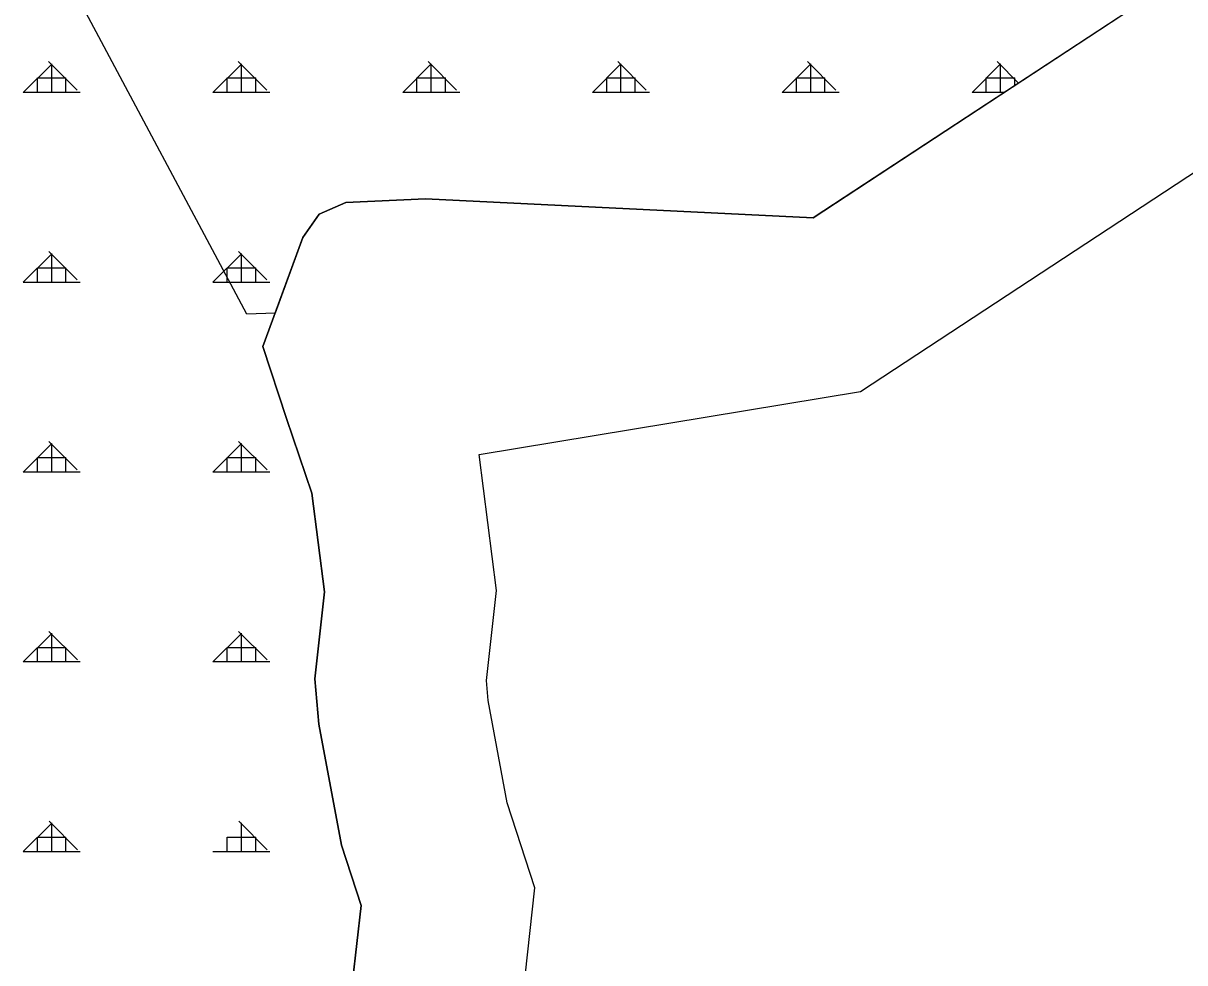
# Model space of a CAD drawing. Extents: x 410727 to 412947, y 4463506 to 4466382.
# Drawn here: x 411547.1 to 411853.2, y 4464243.8 to 4464491.3 of the extents above; entities that cross this region are included whole.
import ezdxf

# ---------------------------------------------------------------- set-up
doc = ezdxf.new("R2010")
doc.units = 0
for name, color, linetype in [('ADAKENARI', 7, 'Continuous'), ('KDS_PL', 7, 'Continuous'), ('PL_AYA_ORMAN', 7, 'Continuous'), ('SN_ILCE', 7, 'Continuous'), ('TR_ORMAN', 7, 'Continuous')]:
    doc.layers.add(name, color=color, linetype=linetype)

msp = doc.modelspace()

# ---------------------------------------------------------------- linework, layer by layer
at = {"layer": 'ADAKENARI'}
for p, q in [((412147.59, 4464697.61), (411755.26, 4464439.96)), ((411653.14, 4464444.96), (411632.15, 4464444.02)), ((411755.26, 4464439.96), (411653.14, 4464444.96)), ((411632.15, 4464444.02), (411625.09, 4464441)), ((411625.09, 4464441), (411620.83, 4464434.85)), ((411620.83, 4464434.85), (411610.28, 4464406.11)), ((411610.28, 4464406.11), (411616.52, 4464387.14)), ((411616.52, 4464387.14), (411623.19, 4464367.48)), ((411623.19, 4464367.48), (411626.52, 4464341.52)), ((411626.52, 4464341.52), (411623.93, 4464318.53)), ((411623.93, 4464318.53), (411625.04, 4464306.66)), ((411625.04, 4464306.66), (411630.96, 4464274.76)), ((411630.96, 4464274.76), (411636.14, 4464258.82)), ((411636.14, 4464258.82), (411633.92, 4464238.79))]:
    msp.add_line(p, q, dxfattribs=at)
at = {"layer": 'KDS_PL'}
for p, q in [((412147.59, 4464697.61), (411755.26, 4464439.96)), ((411606.03, 4464414.58), (411559.28, 4464502.32)), ((411653.14, 4464444.96), (411632.15, 4464444.02)), ((411755.26, 4464439.96), (411653.14, 4464444.96)), ((411632.15, 4464444.02), (411625.09, 4464441)), ((411625.09, 4464441), (411620.83, 4464434.85)), ((411620.83, 4464434.85), (411613.51, 4464414.89)), ((411613.51, 4464414.89), (411606.03, 4464414.58))]:
    msp.add_line(p, q, dxfattribs=at)
at = {"layer": 'PL_AYA_ORMAN'}
msp.add_lwpolyline([(411633.92, 4464238.79), (411636.14, 4464258.82), (411630.96, 4464274.76), (411625.04, 4464306.66), (411623.93, 4464318.53), (411626.52, 4464341.52), (411623.19, 4464367.48), (411616.52, 4464387.14), (411610.28, 4464406.11), (411620.83, 4464434.85), (411625.09, 4464441), (411632.15, 4464444.02), (411653.14, 4464444.96), (411755.26, 4464439.96), (412147.59, 4464697.61)], dxfattribs=at)
at = {"layer": 'SN_ILCE'}
msp.add_lwpolyline([(411662.81, 4463544.59), (411676.59, 4463641.94), (411690.68, 4463767.86), (411694.99, 4463816.81), (411701.9, 4463895.25), (411706.42, 4464017.97), (411698.19, 4464125.55), (411683.91, 4464223.18), (411679.36, 4464240.25), (411681.93, 4464263.5), (411674.67, 4464285.87), (411669.65, 4464312.87), (411669.16, 4464318.1), (411671.84, 4464341.87), (411667.25, 4464377.67), (411767.7, 4464394.29), (412177.69, 4464663.54)], dxfattribs=at)
at = {"layer": 'TR_ORMAN'}
for p, q in [((411547.12, 4464473.01), (411554.62, 4464480.51)), ((411547.12, 4464473.01), (411554.62, 4464480.51)), ((411547.12, 4464473.01), (411554.62, 4464480.51)), ((411547.12, 4464473.01), (411554.62, 4464480.51)), ((411561.29, 4464473.65), (411553.8, 4464481.15)), ((411561.29, 4464473.65), (411553.8, 4464481.15)), ((411561.29, 4464473.65), (411553.8, 4464481.15)), ((411561.29, 4464473.65), (411553.8, 4464481.15)), ((411554.62, 4464473.09), (411554.62, 4464480.59)), ((411554.62, 4464473.09), (411554.62, 4464480.59)), ((411554.62, 4464473.09), (411554.62, 4464480.59)), ((411554.62, 4464473.09), (411554.62, 4464480.59)), ((411597.12, 4464473.02), (411604.62, 4464480.51)), ((411597.12, 4464473.02), (411604.62, 4464480.51)), ((411597.12, 4464473.02), (411604.62, 4464480.51)), ((411597.12, 4464473.02), (411604.62, 4464480.51)), ((411611.29, 4464473.65), (411603.79, 4464481.15)), ((411611.29, 4464473.65), (411603.79, 4464481.15)), ((411611.29, 4464473.65), (411603.79, 4464481.15)), ((411611.29, 4464473.65), (411603.79, 4464481.15)), ((411604.62, 4464473.09), (411604.62, 4464480.59)), ((411604.62, 4464473.09), (411604.62, 4464480.59)), ((411604.62, 4464473.09), (411604.62, 4464480.59)), ((411604.62, 4464473.09), (411604.62, 4464480.59)), ((411647.12, 4464473.02), (411654.62, 4464480.52)), ((411647.12, 4464473.02), (411654.62, 4464480.52)), ((411647.12, 4464473.02), (411654.62, 4464480.52)), ((411647.12, 4464473.02), (411654.62, 4464480.52)), ((411661.28, 4464473.65), (411653.78, 4464481.15)), ((411661.28, 4464473.65), (411653.78, 4464481.15)), ((411661.28, 4464473.65), (411653.78, 4464481.15)), ((411661.28, 4464473.65), (411653.78, 4464481.15)), ((411654.62, 4464473.09), (411654.62, 4464480.59)), ((411654.62, 4464473.09), (411654.62, 4464480.59)), ((411654.62, 4464473.09), (411654.62, 4464480.59)), ((411654.62, 4464473.09), (411654.62, 4464480.59)), ((411697.12, 4464473.03), (411704.62, 4464480.53)), ((411697.12, 4464473.03), (411704.62, 4464480.53)), ((411697.12, 4464473.03), (411704.62, 4464480.53)), ((411697.12, 4464473.03), (411704.62, 4464480.53)), ((411711.27, 4464473.65), (411703.77, 4464481.15)), ((411711.27, 4464473.65), (411703.77, 4464481.15)), ((411711.27, 4464473.65), (411703.77, 4464481.15)), ((411711.27, 4464473.65), (411703.77, 4464481.15)), ((411704.62, 4464473.09), (411704.62, 4464480.59)), ((411704.62, 4464473.09), (411704.62, 4464480.59)), ((411704.62, 4464473.09), (411704.62, 4464480.59)), ((411704.62, 4464473.09), (411704.62, 4464480.59)), ((411747.12, 4464473.04), (411754.61, 4464480.54)), ((411747.12, 4464473.04), (411754.61, 4464480.54)), ((411747.12, 4464473.04), (411754.61, 4464480.54)), ((411747.12, 4464473.04), (411754.61, 4464480.54)), ((411761.26, 4464473.65), (411753.77, 4464481.15)), ((411761.26, 4464473.65), (411753.77, 4464481.15)), ((411761.26, 4464473.65), (411753.77, 4464481.15)), ((411761.26, 4464473.65), (411753.77, 4464481.15)), ((411754.62, 4464473.09), (411754.62, 4464480.59)), ((411754.62, 4464473.09), (411754.62, 4464480.59)), ((411754.62, 4464473.09), (411754.62, 4464480.59)), ((411754.62, 4464473.09), (411754.62, 4464480.59)), ((411797.12, 4464473.04), (411804.61, 4464480.54)), ((411797.12, 4464473.04), (411804.61, 4464480.54)), ((411797.12, 4464473.04), (411804.61, 4464480.54)), ((411797.12, 4464473.04), (411804.61, 4464480.54)), ((411797.12, 4464473.04), (411804.61, 4464480.54)), ((411797.12, 4464473.04), (411804.61, 4464480.54)), ((411797.12, 4464473.04), (411804.61, 4464480.54)), ((411797.12, 4464473.04), (411804.61, 4464480.54)), ((411809.4, 4464475.51), (411803.76, 4464481.15)), ((411809.4, 4464475.51), (411803.76, 4464481.15)), ((411809.4, 4464475.51), (411803.76, 4464481.15)), ((411809.4, 4464475.51), (411803.76, 4464481.15)), ((411804.62, 4464473.09), (411804.62, 4464480.59)), ((411804.62, 4464473.09), (411804.62, 4464480.59)), ((411804.62, 4464473.09), (411804.62, 4464480.59)), ((411804.62, 4464473.09), (411804.62, 4464480.59)), ((411550.87, 4464473.09), (411550.87, 4464476.84)), ((411550.87, 4464476.84), (411558.37, 4464476.84)), ((411550.87, 4464473.09), (411550.87, 4464476.84)), ((411550.87, 4464476.84), (411558.37, 4464476.84)), ((411550.87, 4464473.09), (411550.87, 4464476.84)), ((411550.87, 4464476.84), (411558.37, 4464476.84)), ((411550.87, 4464473.09), (411550.87, 4464476.84)), ((411550.87, 4464476.84), (411558.37, 4464476.84)), ((411558.37, 4464473.09), (411558.37, 4464476.84)), ((411558.37, 4464473.09), (411558.37, 4464476.84)), ((411558.37, 4464473.09), (411558.37, 4464476.84)), ((411558.37, 4464473.09), (411558.37, 4464476.84)), ((411600.87, 4464473.09), (411600.87, 4464476.84)), ((411600.87, 4464476.84), (411608.37, 4464476.84)), ((411600.87, 4464473.09), (411600.87, 4464476.84)), ((411600.87, 4464476.84), (411608.37, 4464476.84)), ((411600.87, 4464473.09), (411600.87, 4464476.84)), ((411600.87, 4464476.84), (411608.37, 4464476.84)), ((411600.87, 4464473.09), (411600.87, 4464476.84)), ((411600.87, 4464476.84), (411608.37, 4464476.84)), ((411608.37, 4464473.09), (411608.37, 4464476.84)), ((411608.37, 4464473.09), (411608.37, 4464476.84)), ((411608.37, 4464473.09), (411608.37, 4464476.84)), ((411608.37, 4464473.09), (411608.37, 4464476.84)), ((411650.87, 4464473.09), (411650.87, 4464476.84)), ((411650.87, 4464476.84), (411658.37, 4464476.84)), ((411650.87, 4464473.09), (411650.87, 4464476.84)), ((411650.87, 4464476.84), (411658.37, 4464476.84)), ((411650.87, 4464473.09), (411650.87, 4464476.84)), ((411650.87, 4464476.84), (411658.37, 4464476.84)), ((411650.87, 4464473.09), (411650.87, 4464476.84)), ((411650.87, 4464476.84), (411658.37, 4464476.84)), ((411658.37, 4464473.09), (411658.37, 4464476.84)), ((411658.37, 4464473.09), (411658.37, 4464476.84)), ((411658.37, 4464473.09), (411658.37, 4464476.84)), ((411658.37, 4464473.09), (411658.37, 4464476.84)), ((411700.87, 4464473.09), (411700.87, 4464476.84)), ((411700.87, 4464476.84), (411708.37, 4464476.84)), ((411700.87, 4464473.09), (411700.87, 4464476.84)), ((411700.87, 4464476.84), (411708.37, 4464476.84)), ((411700.87, 4464473.09), (411700.87, 4464476.84)), ((411700.87, 4464476.84), (411708.37, 4464476.84)), ((411700.87, 4464473.09), (411700.87, 4464476.84)), ((411700.87, 4464476.84), (411708.37, 4464476.84)), ((411708.37, 4464473.09), (411708.37, 4464476.84)), ((411708.37, 4464473.09), (411708.37, 4464476.84)), ((411708.37, 4464473.09), (411708.37, 4464476.84)), ((411708.37, 4464473.09), (411708.37, 4464476.84)), ((411750.87, 4464476.84), (411758.37, 4464476.84)), ((411750.87, 4464476.84), (411758.37, 4464476.84)), ((411750.87, 4464473.09), (411750.87, 4464476.84)), ((411750.87, 4464473.09), (411750.87, 4464476.84)), ((411750.87, 4464476.84), (411758.37, 4464476.84)), ((411750.87, 4464476.84), (411758.37, 4464476.84)), ((411750.87, 4464473.09), (411750.87, 4464476.84)), ((411750.87, 4464473.09), (411750.87, 4464476.84)), ((411758.37, 4464473.09), (411758.37, 4464476.84)), ((411758.37, 4464473.09), (411758.37, 4464476.84)), ((411758.37, 4464473.09), (411758.37, 4464476.84)), ((411758.37, 4464473.09), (411758.37, 4464476.84)), ((411800.87, 4464473.09), (411800.87, 4464476.84)), ((411800.87, 4464476.84), (411808.37, 4464476.84)), ((411800.87, 4464473.09), (411800.87, 4464476.84)), ((411800.87, 4464476.84), (411808.37, 4464476.84)), ((411800.87, 4464473.09), (411800.87, 4464476.84)), ((411800.87, 4464476.84), (411808.37, 4464476.84)), ((411800.87, 4464473.09), (411800.87, 4464476.84)), ((411800.87, 4464476.84), (411808.37, 4464476.84)), ((411808.37, 4464474.84), (411808.37, 4464476.84)), ((411808.37, 4464474.84), (411808.37, 4464476.84)), ((411808.37, 4464474.84), (411808.37, 4464476.84)), ((411808.37, 4464474.84), (411808.37, 4464476.84)), ((411547.12, 4464473.09), (411562.12, 4464473.09)), ((411547.12, 4464473.09), (411562.12, 4464473.09)), ((411547.12, 4464473.09), (411562.12, 4464473.09)), ((411547.12, 4464473.09), (411562.12, 4464473.09)), ((411597.12, 4464473.09), (411612.12, 4464473.09)), ((411597.12, 4464473.09), (411612.12, 4464473.09)), ((411597.12, 4464473.09), (411612.12, 4464473.09)), ((411597.12, 4464473.09), (411612.12, 4464473.09)), ((411647.12, 4464473.09), (411662.12, 4464473.09)), ((411647.12, 4464473.09), (411662.12, 4464473.09)), ((411647.12, 4464473.09), (411662.12, 4464473.09)), ((411647.12, 4464473.09), (411662.12, 4464473.09)), ((411697.12, 4464473.09), (411712.12, 4464473.09)), ((411697.12, 4464473.09), (411712.12, 4464473.09)), ((411697.12, 4464473.09), (411712.12, 4464473.09)), ((411697.12, 4464473.09), (411712.12, 4464473.09)), ((411747.12, 4464473.09), (411762.12, 4464473.09)), ((411747.12, 4464473.09), (411762.12, 4464473.09)), ((411747.12, 4464473.09), (411762.12, 4464473.09)), ((411747.12, 4464473.09), (411762.12, 4464473.09)), ((411797.12, 4464473.09), (411805.71, 4464473.09)), ((411797.12, 4464473.09), (411805.71, 4464473.09)), ((411797.12, 4464473.09), (411805.71, 4464473.09)), ((411797.12, 4464473.09), (411805.71, 4464473.09)), ((411547.12, 4464423.02), (411554.62, 4464430.51)), ((411547.12, 4464423.02), (411554.62, 4464430.51)), ((411547.12, 4464423.02), (411554.62, 4464430.51)), ((411547.12, 4464423.02), (411554.62, 4464430.51)), ((411561.33, 4464423.62), (411553.83, 4464431.12)), ((411561.33, 4464423.62), (411553.83, 4464431.12)), ((411561.33, 4464423.62), (411553.83, 4464431.12)), ((411561.33, 4464423.62), (411553.83, 4464431.12)), ((411554.62, 4464423.09), (411554.62, 4464430.59)), ((411554.62, 4464423.09), (411554.62, 4464430.59)), ((411554.62, 4464423.09), (411554.62, 4464430.59)), ((411554.62, 4464423.09), (411554.62, 4464430.59)), ((411597.12, 4464423.02), (411604.62, 4464430.52)), ((411597.12, 4464423.02), (411604.62, 4464430.52)), ((411597.12, 4464423.02), (411604.62, 4464430.52)), ((411597.12, 4464423.02), (411604.62, 4464430.52)), ((411611.32, 4464423.62), (411603.82, 4464431.12)), ((411611.32, 4464423.62), (411603.82, 4464431.12)), ((411611.32, 4464423.62), (411603.82, 4464431.12)), ((411611.32, 4464423.62), (411603.82, 4464431.12)), ((411604.62, 4464423.09), (411604.62, 4464430.59)), ((411604.62, 4464423.09), (411604.62, 4464430.59)), ((411604.62, 4464423.09), (411604.62, 4464430.59)), ((411604.62, 4464423.09), (411604.62, 4464430.59)), ((411550.87, 4464423.09), (411550.87, 4464426.84)), ((411550.87, 4464426.84), (411558.37, 4464426.84)), ((411550.87, 4464423.09), (411550.87, 4464426.84)), ((411550.87, 4464426.84), (411558.37, 4464426.84)), ((411550.87, 4464423.09), (411550.87, 4464426.84)), ((411550.87, 4464426.84), (411558.37, 4464426.84)), ((411550.87, 4464423.09), (411550.87, 4464426.84)), ((411550.87, 4464426.84), (411558.37, 4464426.84)), ((411558.37, 4464423.09), (411558.37, 4464426.84)), ((411558.37, 4464423.09), (411558.37, 4464426.84)), ((411558.37, 4464423.09), (411558.37, 4464426.84)), ((411558.37, 4464423.09), (411558.37, 4464426.84)), ((411600.87, 4464423.09), (411600.87, 4464426.84)), ((411600.87, 4464426.84), (411608.37, 4464426.84)), ((411600.87, 4464423.09), (411600.87, 4464426.84)), ((411600.87, 4464426.84), (411608.37, 4464426.84)), ((411600.87, 4464423.09), (411600.87, 4464426.84)), ((411600.87, 4464426.84), (411608.37, 4464426.84)), ((411600.87, 4464423.09), (411600.87, 4464426.84)), ((411600.87, 4464426.84), (411608.37, 4464426.84)), ((411608.37, 4464423.09), (411608.37, 4464426.84)), ((411608.37, 4464423.09), (411608.37, 4464426.84)), ((411608.37, 4464423.09), (411608.37, 4464426.84)), ((411608.37, 4464423.09), (411608.37, 4464426.84)), ((411547.12, 4464423.09), (411562.12, 4464423.09)), ((411547.12, 4464423.09), (411562.12, 4464423.09)), ((411547.12, 4464423.09), (411562.12, 4464423.09)), ((411547.12, 4464423.09), (411562.12, 4464423.09)), ((411597.12, 4464423.09), (411612.12, 4464423.09)), ((411597.12, 4464423.09), (411612.12, 4464423.09)), ((411597.12, 4464423.09), (411612.12, 4464423.09)), ((411597.12, 4464423.09), (411612.12, 4464423.09)), ((411547.12, 4464373.02), (411554.62, 4464380.52)), ((411547.12, 4464373.02), (411554.62, 4464380.52)), ((411547.12, 4464373.02), (411554.62, 4464380.52)), ((411547.12, 4464373.02), (411554.62, 4464380.52)), ((411561.36, 4464373.6), (411553.86, 4464381.1)), ((411561.36, 4464373.6), (411553.86, 4464381.1)), ((411561.36, 4464373.6), (411553.86, 4464381.1)), ((411561.36, 4464373.6), (411553.86, 4464381.1)), ((411554.62, 4464373.09), (411554.62, 4464380.59)), ((411554.62, 4464373.09), (411554.62, 4464380.59)), ((411554.62, 4464373.09), (411554.62, 4464380.59)), ((411554.62, 4464373.09), (411554.62, 4464380.59)), ((411597.12, 4464373.03), (411604.62, 4464380.53)), ((411597.12, 4464373.03), (411604.62, 4464380.53)), ((411597.12, 4464373.03), (411604.62, 4464380.53)), ((411597.12, 4464373.03), (411604.62, 4464380.53)), ((411611.35, 4464373.6), (411603.85, 4464381.1)), ((411611.35, 4464373.6), (411603.85, 4464381.1)), ((411611.35, 4464373.6), (411603.85, 4464381.1)), ((411611.35, 4464373.6), (411603.85, 4464381.1)), ((411604.62, 4464373.09), (411604.62, 4464380.59)), ((411604.62, 4464373.09), (411604.62, 4464380.59)), ((411604.62, 4464373.09), (411604.62, 4464380.59)), ((411604.62, 4464373.09), (411604.62, 4464380.59)), ((411550.87, 4464373.09), (411550.87, 4464376.84)), ((411550.87, 4464376.84), (411558.37, 4464376.84)), ((411550.87, 4464373.09), (411550.87, 4464376.84)), ((411550.87, 4464376.84), (411558.37, 4464376.84)), ((411550.87, 4464373.09), (411550.87, 4464376.84)), ((411550.87, 4464376.84), (411558.37, 4464376.84)), ((411550.87, 4464373.09), (411550.87, 4464376.84)), ((411550.87, 4464376.84), (411558.37, 4464376.84)), ((411558.37, 4464373.09), (411558.37, 4464376.84)), ((411558.37, 4464373.09), (411558.37, 4464376.84)), ((411558.37, 4464373.09), (411558.37, 4464376.84)), ((411558.37, 4464373.09), (411558.37, 4464376.84)), ((411600.87, 4464373.09), (411600.87, 4464376.84)), ((411600.87, 4464376.84), (411608.37, 4464376.84)), ((411600.87, 4464373.09), (411600.87, 4464376.84)), ((411600.87, 4464376.84), (411608.37, 4464376.84)), ((411600.87, 4464373.09), (411600.87, 4464376.84)), ((411600.87, 4464376.84), (411608.37, 4464376.84)), ((411600.87, 4464373.09), (411600.87, 4464376.84)), ((411600.87, 4464376.84), (411608.37, 4464376.84)), ((411608.37, 4464373.09), (411608.37, 4464376.84)), ((411608.37, 4464373.09), (411608.37, 4464376.84)), ((411608.37, 4464373.09), (411608.37, 4464376.84)), ((411608.37, 4464373.09), (411608.37, 4464376.84)), ((411547.12, 4464373.09), (411562.12, 4464373.09)), ((411547.12, 4464373.09), (411562.12, 4464373.09)), ((411547.12, 4464373.09), (411562.12, 4464373.09)), ((411547.12, 4464373.09), (411562.12, 4464373.09)), ((411597.12, 4464373.09), (411612.12, 4464373.09)), ((411597.12, 4464373.09), (411612.12, 4464373.09)), ((411597.12, 4464373.09), (411612.12, 4464373.09)), ((411597.12, 4464373.09), (411612.12, 4464373.09)), ((411547.12, 4464323.03), (411554.62, 4464330.53)), ((411547.12, 4464323.03), (411554.62, 4464330.53)), ((411547.12, 4464323.03), (411554.62, 4464330.53)), ((411547.12, 4464323.03), (411554.62, 4464330.53)), ((411561.39, 4464323.58), (411553.89, 4464331.07)), ((411561.39, 4464323.58), (411553.89, 4464331.07)), ((411561.39, 4464323.58), (411553.89, 4464331.07)), ((411561.39, 4464323.58), (411553.89, 4464331.07)), ((411554.62, 4464323.09), (411554.62, 4464330.59)), ((411554.62, 4464323.09), (411554.62, 4464330.59)), ((411554.62, 4464323.09), (411554.62, 4464330.59)), ((411554.62, 4464323.09), (411554.62, 4464330.59)), ((411597.12, 4464323.04), (411604.62, 4464330.54)), ((411597.12, 4464323.04), (411604.62, 4464330.54)), ((411597.12, 4464323.04), (411604.62, 4464330.54)), ((411597.12, 4464323.04), (411604.62, 4464330.54)), ((411611.38, 4464323.58), (411603.88, 4464331.07)), ((411611.38, 4464323.58), (411603.88, 4464331.07)), ((411611.38, 4464323.58), (411603.88, 4464331.07)), ((411611.38, 4464323.58), (411603.88, 4464331.07)), ((411604.62, 4464323.09), (411604.62, 4464330.59)), ((411604.62, 4464323.09), (411604.62, 4464330.59)), ((411604.62, 4464323.09), (411604.62, 4464330.59)), ((411604.62, 4464323.09), (411604.62, 4464330.59)), ((411550.87, 4464323.09), (411550.87, 4464326.84)), ((411550.87, 4464326.84), (411558.37, 4464326.84)), ((411550.87, 4464323.09), (411550.87, 4464326.84)), ((411550.87, 4464326.84), (411558.37, 4464326.84)), ((411550.87, 4464323.09), (411550.87, 4464326.84)), ((411550.87, 4464326.84), (411558.37, 4464326.84)), ((411550.87, 4464323.09), (411550.87, 4464326.84)), ((411550.87, 4464326.84), (411558.37, 4464326.84)), ((411558.37, 4464323.09), (411558.37, 4464326.84)), ((411558.37, 4464323.09), (411558.37, 4464326.84)), ((411558.37, 4464323.09), (411558.37, 4464326.84)), ((411558.37, 4464323.09), (411558.37, 4464326.84)), ((411600.87, 4464323.09), (411600.87, 4464326.84)), ((411600.87, 4464326.84), (411608.37, 4464326.84)), ((411600.87, 4464323.09), (411600.87, 4464326.84)), ((411600.87, 4464326.84), (411608.37, 4464326.84)), ((411600.87, 4464323.09), (411600.87, 4464326.84)), ((411600.87, 4464326.84), (411608.37, 4464326.84)), ((411600.87, 4464323.09), (411600.87, 4464326.84)), ((411600.87, 4464326.84), (411608.37, 4464326.84)), ((411608.37, 4464323.09), (411608.37, 4464326.84)), ((411608.37, 4464323.09), (411608.37, 4464326.84)), ((411608.37, 4464323.09), (411608.37, 4464326.84)), ((411608.37, 4464323.09), (411608.37, 4464326.84)), ((411547.12, 4464323.09), (411562.12, 4464323.09)), ((411547.12, 4464323.09), (411562.12, 4464323.09)), ((411547.12, 4464323.09), (411562.12, 4464323.09)), ((411547.12, 4464323.09), (411562.12, 4464323.09)), ((411597.12, 4464323.09), (411612.12, 4464323.09)), ((411597.12, 4464323.09), (411612.12, 4464323.09)), ((411597.12, 4464323.09), (411612.12, 4464323.09)), ((411597.12, 4464323.09), (411612.12, 4464323.09)), ((411547.12, 4464273.04), (411554.62, 4464280.54)), ((411547.12, 4464273.04), (411554.62, 4464280.54)), ((411547.12, 4464273.04), (411554.62, 4464280.54)), ((411547.12, 4464273.04), (411554.62, 4464280.54)), ((411561.42, 4464273.55), (411553.92, 4464281.05)), ((411561.42, 4464273.55), (411553.92, 4464281.05)), ((411561.42, 4464273.55), (411553.92, 4464281.05)), ((411561.42, 4464273.55), (411553.92, 4464281.05)), ((411554.62, 4464273.09), (411554.62, 4464280.59)), ((411554.62, 4464273.09), (411554.62, 4464280.59)), ((411554.62, 4464273.09), (411554.62, 4464280.59)), ((411554.62, 4464273.09), (411554.62, 4464280.59)), ((411611.41, 4464273.55), (411603.92, 4464281.05)), ((411611.41, 4464273.55), (411603.92, 4464281.05)), ((411611.41, 4464273.55), (411603.92, 4464281.05)), ((411611.41, 4464273.55), (411603.92, 4464281.05)), ((411604.62, 4464273.09), (411604.62, 4464280.59)), ((411604.62, 4464273.09), (411604.62, 4464280.59)), ((411604.62, 4464273.09), (411604.62, 4464280.59)), ((411604.62, 4464273.09), (411604.62, 4464280.59)), ((411550.87, 4464273.09), (411550.87, 4464276.84)), ((411550.87, 4464276.84), (411558.37, 4464276.84)), ((411550.87, 4464273.09), (411550.87, 4464276.84)), ((411550.87, 4464276.84), (411558.37, 4464276.84)), ((411550.87, 4464273.09), (411550.87, 4464276.84)), ((411550.87, 4464276.84), (411558.37, 4464276.84)), ((411550.87, 4464273.09), (411550.87, 4464276.84)), ((411550.87, 4464276.84), (411558.37, 4464276.84)), ((411558.37, 4464273.09), (411558.37, 4464276.84)), ((411558.37, 4464273.09), (411558.37, 4464276.84)), ((411558.37, 4464273.09), (411558.37, 4464276.84)), ((411558.37, 4464273.09), (411558.37, 4464276.84)), ((411600.87, 4464273.09), (411600.87, 4464276.84)), ((411600.87, 4464276.84), (411608.37, 4464276.84)), ((411600.87, 4464273.09), (411600.87, 4464276.84)), ((411600.87, 4464276.84), (411608.37, 4464276.84)), ((411600.87, 4464273.09), (411600.87, 4464276.84)), ((411600.87, 4464276.84), (411608.37, 4464276.84)), ((411600.87, 4464273.09), (411600.87, 4464276.84)), ((411600.87, 4464276.84), (411608.37, 4464276.84)), ((411608.37, 4464273.09), (411608.37, 4464276.84)), ((411608.37, 4464273.09), (411608.37, 4464276.84)), ((411608.37, 4464273.09), (411608.37, 4464276.84)), ((411608.37, 4464273.09), (411608.37, 4464276.84)), ((411547.12, 4464273.09), (411562.12, 4464273.09)), ((411547.12, 4464273.09), (411562.12, 4464273.09)), ((411547.12, 4464273.09), (411562.12, 4464273.09)), ((411547.12, 4464273.09), (411562.12, 4464273.09)), ((411597.12, 4464273.09), (411612.12, 4464273.09)), ((411597.12, 4464273.09), (411612.12, 4464273.09)), ((411597.12, 4464273.09), (411612.12, 4464273.09)), ((411597.12, 4464273.09), (411612.12, 4464273.09))]:
    msp.add_line(p, q, dxfattribs=at)

doc.saveas('drawing.dxf')
